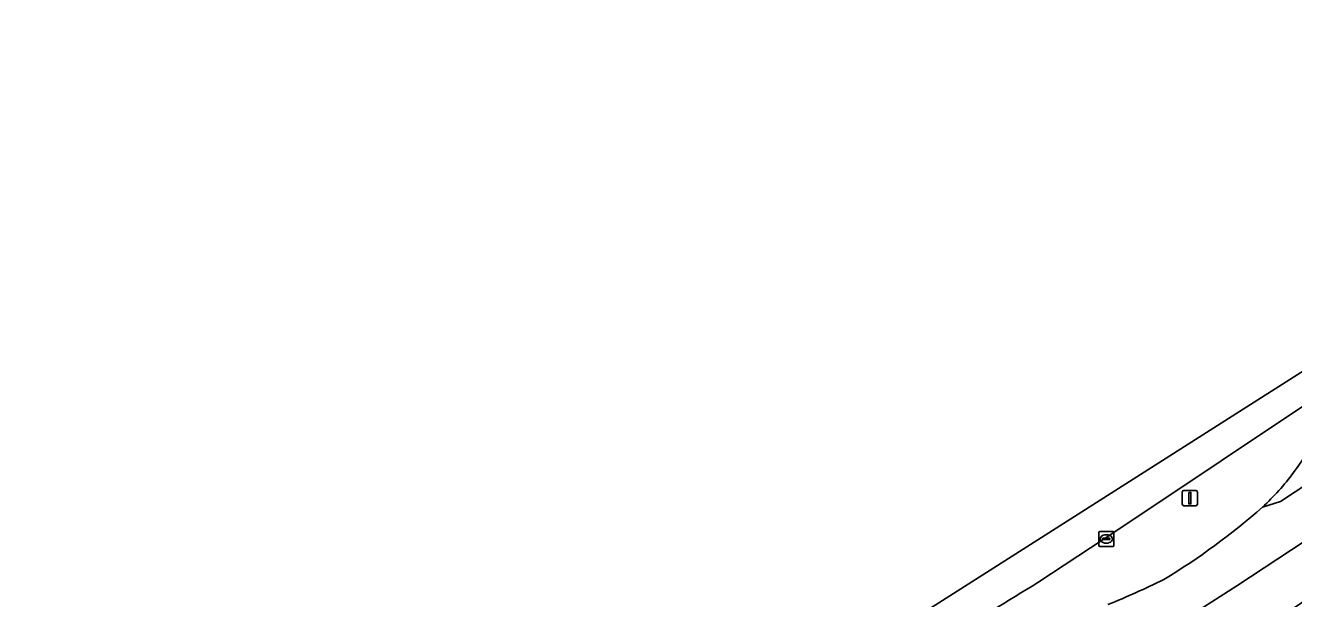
# Model space of a CAD drawing. Extents: x 157692 to 159674, y 381452 to 383291.
# Drawn here: x 157953.3 to 158036.7, y 383244.7 to 383282.4 of the extents above; entities that cross this region are included whole.
import ezdxf

# ---------------------------------------------------------------- set-up
doc = ezdxf.new("R2010")
doc.units = 0
for name, color, linetype in [('IMGEO_Berm_gesloten', 7, 'Continuous'), ('IMGEO_Kolk', 7, 'Continuous'), ('IMGEO_Lichtmast', 7, 'Continuous'), ('IMGEO_OVBaan_gesloten', 7, 'Continuous'), ('IMGEO_Rijbaan_regionaal_gesloten', 7, 'Continuous')]:
    doc.layers.add(name, color=color, linetype=linetype)

msp = doc.modelspace()

# ---------------------------------------------------------------- linework, layer by layer
at = {"layer": 'IMGEO_Berm_gesloten'}
msp.add_lwpolyline([(158073.8, 383281.305), (158069.715, 383278.861), (158068.528, 383278.194), (158067.486, 383277.53), (158061.631, 383273.621), (158056.261, 383270.049), (158048.899, 383265.106), (158026.277, 383250), (158024.258, 383248.652), (158019.885, 383245.786)], dxfattribs=at)
for centre, radius, start, end in [((158055.464, 383240.543), 22.524, 125.4163, 146.37389), ((158023.809, 383262.597), 16.068, 312.49962, 323.39756), ((158005.013, 383284.348), 44.811, 301.12205, 311.43077), ((158001.325, 383300.848), 61.08, 292.29587, 296.07664), ((158264.354, 382846.542), 468.146, 121.48031, 123.19033)]:
    msp.add_arc(centre, radius, start, end, dxfattribs=at)
at = {"layer": 'IMGEO_Kolk'}
for p, q in [((158023.893, 383248.225), (158023.893, 383249.077)), ((158023.968, 383249.151), (158024.82, 383249.151)), ((158024.152, 383248.645), (158024.152, 383248.657)), ((158024.59, 383248.608), (158024.192, 383248.608)), ((158024.195, 383248.694), (158024.593, 383248.694)), ((158024.381, 383248.931), (158024.406, 383248.931)), ((158024.636, 383248.657), (158024.636, 383248.645)), ((158024.894, 383249.077), (158024.894, 383248.225)), ((158024.82, 383248.151), (158023.968, 383248.151)), ((158024.404, 383248.371), (158024.379, 383248.371))]:
    msp.add_line(p, q, dxfattribs=at)
for points in [[(158023.893, 383248.225), (158023.893, 383249.077)], [(158023.968, 383249.151), (158024.82, 383249.151)], [(158024.894, 383249.077), (158024.894, 383248.225)], [(158024.82, 383248.151), (158023.968, 383248.151)]]:
    msp.add_lwpolyline(points, dxfattribs=at)
for centre, radius, start, end in [((158023.97, 383249.075), 0.0765, 91.55205, 178.44795), ((158023.97, 383249.075), 0.0765, 91.55205, 178.44795), ((158024.192, 383248.654), 0.0403, 85.87752, 175.75265), ((158024.189, 383248.644), 0.0366, 178.93798, 274.71019), ((158024.593, 383248.651), 0.043, 264.86636, 352.45326), ((158024.597, 383248.656), 0.0386, 1.73085, 96.63898), ((158024.818, 383249.075), 0.0765, 1.55205, 88.44795), ((158024.818, 383249.075), 0.0765, 1.55205, 88.44795), ((158023.97, 383248.227), 0.0765, 181.55205, 268.44795), ((158023.97, 383248.227), 0.0765, 181.55205, 268.44795), ((158024.818, 383248.227), 0.0765, 271.55205, 358.44795), ((158024.818, 383248.227), 0.0765, 271.55205, 358.44795)]:
    msp.add_arc(centre, radius, start, end, dxfattribs=at)
for centre, major_axis, ratio, start_param, end_param in [((158024.38, 383248.651), (-0.387, 0.002), 0.722429, 4.712389, 7.853982), ((158024.405, 383248.651), (-0.39, 0.002), 0.717154, 1.570796, 4.712389)]:
    msp.add_ellipse(centre, major_axis=major_axis, ratio=ratio, start_param=start_param, end_param=end_param, dxfattribs=at)
at = {"layer": 'IMGEO_Lichtmast'}
for p, q in [((158029.491, 383251.835), (158030.281, 383251.835)), ((158030.281, 383251.835), (158029.491, 383251.835)), ((158029.391, 383250.935), (158029.391, 383251.735)), ((158029.391, 383251.735), (158029.391, 383250.935)), ((158030.381, 383251.735), (158030.381, 383250.935)), ((158030.381, 383250.935), (158030.381, 383251.735)), ((158030.281, 383250.835), (158029.491, 383250.835)), ((158029.491, 383250.835), (158030.281, 383250.835))]:
    msp.add_line(p, q, dxfattribs=at)
msp.add_lwpolyline([(158029.811, 383251.71), (158029.961, 383251.71), (158029.961, 383250.96), (158029.811, 383250.96), (158029.811, 383251.71)], dxfattribs=at)
for centre, start, end in [((158029.491, 383251.735), 90, 180), ((158029.491, 383251.735), 90, 180), ((158030.281, 383251.735), 0, 90), ((158030.281, 383251.735), 360, 90), ((158029.491, 383250.935), 180, 270), ((158029.491, 383250.935), 180, 270), ((158030.281, 383250.935), 270, 0), ((158030.281, 383250.935), 270, 0)]:
    msp.add_arc(centre, 0.1, start, end, dxfattribs=at)
at = {"layer": 'IMGEO_OVBaan_gesloten'}
msp.add_lwpolyline([(158019.885, 383245.786), (158024.258, 383248.652), (158026.277, 383250), (158048.899, 383265.106), (158056.261, 383270.049), (158061.631, 383273.621), (158067.486, 383277.53), (158068.528, 383278.194), (158069.715, 383278.861), (158073.8, 383281.305), (158073.023, 383282.413), (157996.809, 383233.905), (157953.334, 383204.497)], dxfattribs=at)
msp.add_arc((158264.354, 382846.542), 468.146, 121.48031, 123.19033, dxfattribs=at)
at = {"layer": 'IMGEO_Rijbaan_regionaal_gesloten'}
for points in [[(158049.972, 383256.761), (158077.767, 383275.326), (158076.13, 383277.832), (158065.87, 383270.932), (158042.535, 383255.525), (158035.839, 383251.112), (158034.665, 383250.75)], [(158034.665, 383250.75), (158035.839, 383251.112), (158042.535, 383255.525), (158065.87, 383270.932), (158076.13, 383277.832)], [(158033.804, 383242.149), (158061.025, 383260.476), (158079.381, 383272.857), (158077.767, 383275.326), (158049.972, 383256.761), (158032.968, 383245.58), (158029.687, 383243.473), (158019.237, 383238.688), (158010.485, 383234.005), (157995.043, 383225.217), (157980.374, 383216.401), (157970.501, 383210.073), (157956.624, 383200.765), (157958.766, 383198.336), (157963.804, 383201.782), (157965.489, 383202.913), (157968.315, 383204.824), (157968.414, 383204.892), (157975.241, 383209.556)], [(157955.779, 383204.325), (157954.35, 383203.346), (157954.367, 383203.326), (157956.172, 383201.278), (157956.624, 383200.765), (157970.501, 383210.073), (157980.374, 383216.401), (157995.043, 383225.217), (158010.485, 383234.005), (158019.237, 383238.688), (158029.687, 383243.473), (158032.968, 383245.58), (158049.972, 383256.761)]]:
    msp.add_lwpolyline(points, dxfattribs=at)
for centre, radius, start, end in [((158055.464, 383240.543), 22.524, 125.4163, 146.37389), ((158023.809, 383262.597), 16.068, 312.49962, 323.39756), ((158005.013, 383284.348), 44.811, 301.12205, 311.43077), ((158001.325, 383300.848), 61.08, 292.29587, 296.07664)]:
    msp.add_arc(centre, radius, start, end, dxfattribs=at)

doc.saveas('drawing.dxf')
